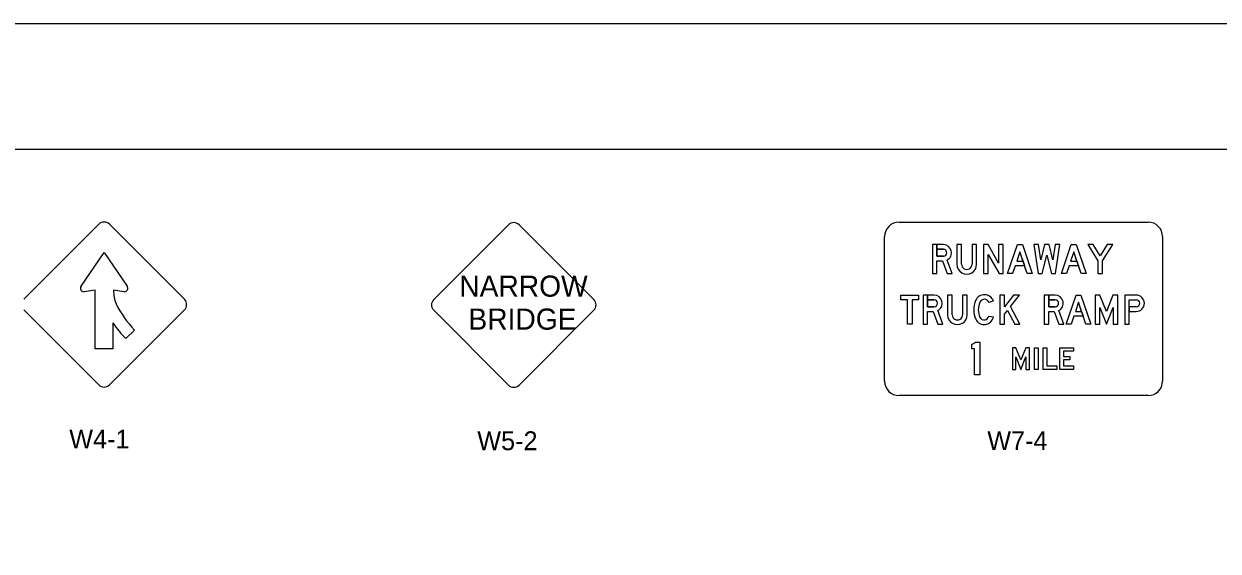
# Model space of a CAD drawing. Extents: x 42133 to 45533, y 41351 to 47951.
# Drawn here: x 44263.7 to 44738.9, y 47741.7 to 47951.4 of the extents above; entities that cross this region are included whole.
import ezdxf

# ---------------------------------------------------------------- set-up
doc = ezdxf.new("R2010")
doc.units = 0
for name, color, linetype in [('#plot_shape', 7, 'Continuous'), ('P_ODOT_PLAN_Border', 7, 'Continuous'), ('P_TRAF_SIGN_SignDetails', 7, 'Continuous')]:
    doc.layers.add(name, color=color, linetype=linetype)

msp = doc.modelspace()

# ---------------------------------------------------------------- linework, layer by layer
at = {"layer": '#plot_shape'}
msp.add_lwpolyline([(43833.34, 46851.35), (45533.34, 46851.35), (45533.34, 47951.35), (43833.34, 47951.35)], close=True, dxfattribs=at)
at = {"layer": 'P_ODOT_PLAN_Border'}
msp.add_lwpolyline([(43908.34, 46901.35), (45508.34, 46901.35), (45508.34, 47901.35), (43908.34, 47901.35)], close=True, dxfattribs=at)
at = {"layer": 'P_TRAF_SIGN_SignDetails'}
for p, q in [((44263.7, 47841.86), (44293.5, 47871.67)), ((44297.76, 47871.67), (44327.56, 47841.86)), ((44456.52, 47871.45), (44426.79, 47841.71)), ((44490.51, 47841.71), (44460.77, 47871.45)), ((44611.93, 47872.52), (44711.03, 47872.52)), ((44606.18, 47809.28), (44606.18, 47866.76)), ((44634.99, 47863.56), (44634.99, 47855.75)), ((44634.99, 47863.56), (44634.99, 47855.75)), ((44634.99, 47863.56), (44634.99, 47855.75)), ((44716.76, 47866.76), (44716.76, 47809.28)), ((44286.45, 47847.05), (44295.62, 47860.5)), ((44295.62, 47860.5), (44304.8, 47847.05)), ((44292.12, 47845.47), (44287.72, 47844.86)), ((44292.12, 47822.09), (44292.12, 47845.47)), ((44303.65, 47844.84), (44299.42, 47845.4)), ((44631.27, 47843.47), (44631.27, 47835.67)), ((44631.27, 47843.47), (44631.27, 47835.67)), ((44631.27, 47843.47), (44631.27, 47835.67)), ((44649.47, 47841.17), (44647.74, 47840.54)), ((44649.47, 47841.17), (44647.74, 47840.54)), ((44649.47, 47841.17), (44647.74, 47840.54)), ((44703.57, 47841.63), (44706.33, 47841.63)), ((44703.57, 47841.63), (44706.33, 47841.63)), ((44293.5, 47807.8), (44263.7, 47837.61)), ((44327.56, 47837.61), (44297.76, 47807.8)), ((44426.79, 47837.48), (44456.53, 47807.73)), ((44460.77, 47807.73), (44490.51, 47837.48)), ((44647.65, 47835.16), (44649.47, 47834.89)), ((44647.65, 47835.16), (44649.47, 47834.89)), ((44647.65, 47835.16), (44649.47, 47834.89)), ((44703.57, 47837.02), (44706.33, 47837.02)), ((44299.14, 47832.44), (44299.14, 47822.09)), ((44307.66, 47829.61), (44304.22, 47826.18)), ((44299.14, 47822.09), (44292.12, 47822.09)), ((44711.03, 47803.53), (44611.93, 47803.53))]:
    msp.add_line(p, q, dxfattribs=at)
for points in [[(44629.57, 47858.95), (44627.04, 47858.95), (44627.04, 47863.56), (44625.2, 47863.56), (44625.2, 47852.04), (44627.04, 47852.04), (44627.04, 47857.1), (44629.2, 47857.1), (44631.07, 47852.04), (44633.03, 47852.04), (44631.04, 47857.46)], [(44629.57, 47858.95), (44627.04, 47858.95), (44627.04, 47863.56), (44625.2, 47863.56), (44625.2, 47852.04), (44627.04, 47852.04), (44627.04, 47857.1), (44629.2, 47857.1), (44631.07, 47852.04), (44633.03, 47852.04), (44631.04, 47857.46)], [(44629.57, 47863.56), (44625.2, 47863.56), (44625.2, 47852.04), (44627.04, 47852.04), (44627.04, 47857.1), (44629.2, 47857.1), (44631.07, 47852.04), (44633.03, 47852.04), (44631.04, 47857.46)], [(44627.04, 47863.56), (44627.04, 47861.71), (44629.57, 47861.71)], [(44629.57, 47863.56), (44627.04, 47863.56)], [(44627.04, 47863.56), (44627.04, 47861.71), (44629.57, 47861.71)], [(44629.57, 47863.56), (44627.04, 47863.56)], [(44636.83, 47855.75), (44636.83, 47863.56), (44634.99, 47863.56)], [(44636.83, 47855.75), (44636.83, 47863.56), (44634.99, 47863.56)], [(44636.83, 47855.75), (44636.83, 47863.56), (44634.99, 47863.56)], [(44642.82, 47855.75), (44642.82, 47863.56), (44640.98, 47863.56), (44640.98, 47855.75)], [(44642.82, 47855.75), (44642.82, 47863.56), (44640.98, 47863.56), (44640.98, 47855.75)], [(44642.82, 47855.75), (44642.82, 47863.56), (44640.98, 47863.56), (44640.98, 47855.75)], [(44629.57, 47861.71), (44627.04, 47861.71), (44627.04, 47858.95), (44629.57, 47858.95)], [(44625.85, 47838.86), (44623.32, 47838.86), (44623.32, 47843.47), (44621.48, 47843.47), (44621.48, 47831.95), (44623.32, 47831.95), (44623.32, 47837.02), (44625.48, 47837.02), (44627.35, 47831.95), (44629.31, 47831.95), (44627.32, 47837.37)], [(44625.85, 47838.86), (44623.32, 47838.86), (44623.32, 47843.47), (44621.48, 47843.47), (44621.48, 47831.95), (44623.32, 47831.95), (44623.32, 47837.02), (44625.48, 47837.02), (44627.35, 47831.95), (44629.31, 47831.95), (44627.32, 47837.37)], [(44625.85, 47843.47), (44621.48, 47843.47), (44621.48, 47831.95), (44623.32, 47831.95), (44623.32, 47837.02), (44625.48, 47837.02), (44627.35, 47831.95), (44629.31, 47831.95), (44627.32, 47837.37)], [(44623.32, 47843.47), (44623.32, 47841.63), (44625.85, 47841.63)], [(44625.85, 47843.47), (44623.32, 47843.47)], [(44623.32, 47843.47), (44623.32, 47841.63), (44625.85, 47841.63)], [(44625.85, 47843.47), (44623.32, 47843.47)], [(44625.85, 47841.63), (44623.32, 47841.63), (44623.32, 47838.86), (44625.85, 47838.86)], [(44633.11, 47835.67), (44633.11, 47843.47), (44631.27, 47843.47)], [(44633.11, 47835.67), (44633.11, 47843.47), (44631.27, 47843.47)], [(44633.11, 47835.67), (44633.11, 47843.47), (44631.27, 47843.47)], [(44639.1, 47835.67), (44639.1, 47843.47), (44637.26, 47843.47), (44637.26, 47835.67)], [(44639.1, 47835.67), (44639.1, 47843.47), (44637.26, 47843.47), (44637.26, 47835.67)], [(44639.1, 47835.67), (44639.1, 47843.47), (44637.26, 47843.47), (44637.26, 47835.67)], [(44674.07, 47838.86), (44671.54, 47838.86), (44671.54, 47843.47), (44669.7, 47843.47), (44669.7, 47831.95), (44671.54, 47831.95), (44671.54, 47837.02), (44673.71, 47837.02), (44675.57, 47831.95), (44677.53, 47831.95), (44675.54, 47837.37)], [(44674.07, 47838.86), (44671.54, 47838.86), (44671.54, 47843.47), (44669.7, 47843.47), (44669.7, 47831.95), (44671.54, 47831.95), (44671.54, 47837.02), (44673.71, 47837.02), (44675.57, 47831.95), (44677.53, 47831.95), (44675.54, 47837.37)], [(44674.07, 47843.47), (44669.7, 47843.47), (44669.7, 47831.95), (44671.54, 47831.95), (44671.54, 47837.02), (44673.71, 47837.02), (44675.57, 47831.95), (44677.53, 47831.95), (44675.54, 47837.37)], [(44671.54, 47843.47), (44671.54, 47841.63), (44674.07, 47841.63)], [(44674.07, 47843.47), (44671.54, 47843.47)], [(44671.54, 47843.47), (44671.54, 47841.63), (44674.07, 47841.63)], [(44674.07, 47843.47), (44671.54, 47843.47)], [(44674.07, 47841.63), (44671.54, 47841.63), (44671.54, 47838.86), (44674.07, 47838.86)], [(44706.33, 47843.47), (44701.73, 47843.47), (44701.73, 47831.95), (44703.57, 47831.95), (44703.57, 47837.02)], [(44706.33, 47843.47), (44701.73, 47843.47), (44701.73, 47831.95), (44703.57, 47831.95), (44703.57, 47841.63)], [(44706.33, 47843.47), (44701.73, 47843.47), (44701.73, 47831.95), (44703.57, 47831.95), (44703.57, 47841.63)], [(44706.33, 47838.86), (44703.57, 47838.86), (44703.57, 47841.63), (44706.33, 47841.63)], [(44706.33, 47838.86), (44703.57, 47838.86), (44703.57, 47837.02), (44706.33, 47837.02)], [(44706.33, 47838.86), (44703.57, 47838.86), (44703.57, 47837.02), (44706.33, 47837.02)], [(44642.34, 47824.75), (44644.09, 47824.75), (44644.09, 47811.79), (44642.01, 47811.79), (44642.01, 47822.16), (44640.85, 47822.16), (44640.85, 47823.96)], [(44642.34, 47824.75), (44644.09, 47824.75), (44644.09, 47811.79), (44642.01, 47811.79), (44642.01, 47822.16), (44640.85, 47822.16), (44640.85, 47823.96)], [(44642.34, 47824.75), (44644.09, 47824.75), (44644.09, 47811.79), (44642.01, 47811.79), (44642.01, 47822.16), (44640.85, 47822.16), (44640.85, 47823.96)]]:
    msp.add_lwpolyline(points, dxfattribs=at)
for points in [[(44653.42, 47852.04), (44653.42, 47863.56), (44651.58, 47863.56), (44651.58, 47856.15), (44647.35, 47863.56), (44645.59, 47863.56), (44645.59, 47852.04), (44647.43, 47852.04), (44647.43, 47859.7), (44651.81, 47852.04)], [(44653.42, 47852.04), (44653.42, 47863.56), (44651.58, 47863.56), (44651.58, 47856.15), (44647.35, 47863.56), (44645.59, 47863.56), (44645.59, 47852.04), (44647.43, 47852.04), (44647.43, 47859.7), (44651.81, 47852.04)], [(44653.42, 47852.04), (44653.42, 47863.56), (44651.58, 47863.56), (44651.58, 47856.15), (44647.35, 47863.56), (44645.59, 47863.56), (44645.59, 47852.04), (44647.43, 47852.04), (44647.43, 47859.7), (44651.81, 47852.04)], [(44658.17, 47855.2), (44657.1, 47852.04), (44655.15, 47852.04), (44659.07, 47863.56), (44661.02, 47863.56), (44664.94, 47852.04), (44662.99, 47852.04), (44661.92, 47855.2)], [(44655.15, 47852.04), (44659.07, 47863.56), (44661.02, 47863.56), (44664.94, 47852.04), (44662.99, 47852.04), (44660.05, 47860.71), (44658.8, 47857.05), (44661.29, 47857.05), (44661.92, 47855.2), (44658.17, 47855.2), (44657.1, 47852.04)], [(44655.15, 47852.04), (44659.07, 47863.56), (44661.02, 47863.56), (44664.94, 47852.04), (44662.99, 47852.04), (44660.05, 47860.71), (44658.8, 47857.05), (44661.29, 47857.05), (44661.92, 47855.2), (44658.17, 47855.2), (44657.1, 47852.04)], [(44668.94, 47852.04), (44670.76, 47859.41), (44672.57, 47852.04), (44674.19, 47852.04), (44675.89, 47863.56), (44674.02, 47863.56), (44673.13, 47857.49), (44671.64, 47863.56), (44669.88, 47863.56), (44668.39, 47857.49), (44667.5, 47863.56), (44665.63, 47863.56), (44667.33, 47852.04)], [(44668.94, 47852.04), (44670.76, 47859.41), (44672.57, 47852.04), (44674.19, 47852.04), (44675.89, 47863.56), (44674.02, 47863.56), (44673.13, 47857.49), (44671.64, 47863.56), (44669.88, 47863.56), (44668.39, 47857.49), (44667.5, 47863.56), (44665.63, 47863.56), (44667.33, 47852.04)], [(44668.94, 47852.04), (44670.76, 47859.41), (44672.57, 47852.04), (44674.19, 47852.04), (44675.89, 47863.56), (44674.02, 47863.56), (44673.13, 47857.49), (44671.64, 47863.56), (44669.88, 47863.56), (44668.39, 47857.49), (44667.5, 47863.56), (44665.63, 47863.56), (44667.33, 47852.04)], [(44679.6, 47855.2), (44678.52, 47852.04), (44676.58, 47852.04), (44680.49, 47863.56), (44682.45, 47863.56), (44686.37, 47852.04), (44684.42, 47852.04), (44683.34, 47855.2)], [(44676.58, 47852.04), (44680.49, 47863.56), (44682.45, 47863.56), (44686.37, 47852.04), (44684.42, 47852.04), (44681.47, 47860.71), (44680.23, 47857.05), (44682.72, 47857.05), (44683.34, 47855.2), (44679.6, 47855.2), (44678.52, 47852.04)], [(44676.58, 47852.04), (44680.49, 47863.56), (44682.45, 47863.56), (44686.37, 47852.04), (44684.42, 47852.04), (44681.47, 47860.71), (44680.23, 47857.05), (44682.72, 47857.05), (44683.34, 47855.2), (44679.6, 47855.2), (44678.52, 47852.04)], [(44691.09, 47852.04), (44692.93, 47852.04), (44692.93, 47857.1), (44696.97, 47863.56), (44694.79, 47863.56), (44692.01, 47859.11), (44689.23, 47863.56), (44687.06, 47863.56), (44691.09, 47857.1)], [(44691.09, 47852.04), (44692.93, 47852.04), (44692.93, 47857.1), (44696.97, 47863.56), (44694.79, 47863.56), (44692.01, 47859.11), (44689.23, 47863.56), (44687.06, 47863.56), (44691.09, 47857.1)], [(44691.09, 47852.04), (44692.93, 47852.04), (44692.93, 47857.1), (44696.97, 47863.56), (44694.79, 47863.56), (44692.01, 47859.11), (44689.23, 47863.56), (44687.06, 47863.56), (44691.09, 47857.1)], [(44658.8, 47857.05), (44661.29, 47857.05), (44660.05, 47860.71)], [(44680.23, 47857.05), (44682.72, 47857.05), (44681.47, 47860.71)], [(44619.75, 47843.47), (44619.75, 47841.63), (44617.1, 47841.63), (44617.1, 47831.95), (44615.26, 47831.95), (44615.26, 47841.63), (44612.61, 47841.63), (44612.61, 47843.47)], [(44619.75, 47843.47), (44619.75, 47841.63), (44617.1, 47841.63), (44617.1, 47831.95), (44615.26, 47831.95), (44615.26, 47841.63), (44612.61, 47841.63), (44612.61, 47843.47)], [(44619.75, 47843.47), (44619.75, 47841.63), (44617.1, 47841.63), (44617.1, 47831.95), (44615.26, 47831.95), (44615.26, 47841.63), (44612.61, 47841.63), (44612.61, 47843.47)], [(44653.85, 47831.95), (44653.85, 47835.86), (44655.09, 47837.44), (44657.99, 47831.95), (44660.07, 47831.95), (44656.34, 47839.03), (44659.83, 47843.47), (44657.49, 47843.47), (44653.85, 47838.84), (44653.85, 47843.47), (44652, 47843.47), (44652, 47831.95)], [(44653.85, 47831.95), (44653.85, 47835.86), (44655.09, 47837.44), (44657.99, 47831.95), (44660.07, 47831.95), (44656.34, 47839.03), (44659.83, 47843.47), (44657.49, 47843.47), (44653.85, 47838.84), (44653.85, 47843.47), (44652, 47843.47), (44652, 47831.95)], [(44653.85, 47831.95), (44653.85, 47835.86), (44655.09, 47837.44), (44657.99, 47831.95), (44660.07, 47831.95), (44656.34, 47839.03), (44659.83, 47843.47), (44657.49, 47843.47), (44653.85, 47838.84), (44653.85, 47843.47), (44652, 47843.47), (44652, 47831.95)], [(44681.48, 47835.12), (44680.4, 47831.95), (44678.45, 47831.95), (44682.37, 47843.47), (44684.33, 47843.47), (44688.25, 47831.95), (44686.3, 47831.95), (44685.22, 47835.12)], [(44678.45, 47831.95), (44682.37, 47843.47), (44684.33, 47843.47), (44688.25, 47831.95), (44686.3, 47831.95), (44683.35, 47840.63), (44682.1, 47836.96), (44684.6, 47836.96), (44685.22, 47835.12), (44681.48, 47835.12), (44680.4, 47831.95)], [(44678.45, 47831.95), (44682.37, 47843.47), (44684.33, 47843.47), (44688.25, 47831.95), (44686.3, 47831.95), (44683.35, 47840.63), (44682.1, 47836.96), (44684.6, 47836.96), (44685.22, 47835.12), (44681.48, 47835.12), (44680.4, 47831.95)], [(44682.1, 47836.96), (44684.6, 47836.96), (44683.35, 47840.63)], [(44698.96, 47831.95), (44698.96, 47843.47), (44697.05, 47843.47), (44694.47, 47836.95), (44691.88, 47843.47), (44689.97, 47843.47), (44689.97, 47831.95), (44691.82, 47831.95), (44691.82, 47838.63), (44694.47, 47831.95), (44697.12, 47838.63), (44697.12, 47831.95)], [(44698.96, 47831.95), (44698.96, 47843.47), (44697.05, 47843.47), (44694.47, 47836.95), (44691.88, 47843.47), (44689.97, 47843.47), (44689.97, 47831.95), (44691.82, 47831.95), (44691.82, 47838.63), (44694.47, 47831.95), (44697.12, 47838.63), (44697.12, 47831.95)], [(44698.96, 47831.95), (44698.96, 47843.47), (44697.05, 47843.47), (44694.47, 47836.95), (44691.88, 47843.47), (44689.97, 47843.47), (44689.97, 47831.95), (44691.82, 47831.95), (44691.82, 47838.63), (44694.47, 47831.95), (44697.12, 47838.63), (44697.12, 47831.95)], [(44663.79, 47813.95), (44663.79, 47822.59), (44662.35, 47822.59), (44660.42, 47817.7), (44658.48, 47822.59), (44657.05, 47822.59), (44657.05, 47813.95), (44658.43, 47813.95), (44658.43, 47818.96), (44660.42, 47813.95), (44662.4, 47818.96), (44662.4, 47813.95)], [(44663.79, 47813.95), (44663.79, 47822.59), (44662.35, 47822.59), (44660.42, 47817.7), (44658.48, 47822.59), (44657.05, 47822.59), (44657.05, 47813.95), (44658.43, 47813.95), (44658.43, 47818.96), (44660.42, 47813.95), (44662.4, 47818.96), (44662.4, 47813.95)], [(44663.79, 47813.95), (44663.79, 47822.59), (44662.35, 47822.59), (44660.42, 47817.7), (44658.48, 47822.59), (44657.05, 47822.59), (44657.05, 47813.95), (44658.43, 47813.95), (44658.43, 47818.96), (44660.42, 47813.95), (44662.4, 47818.96), (44662.4, 47813.95)], [(44665.86, 47822.59), (44667.24, 47822.59), (44667.24, 47813.95), (44665.86, 47813.95)], [(44665.86, 47822.59), (44667.24, 47822.59), (44667.24, 47813.95), (44665.86, 47813.95)], [(44665.86, 47822.59), (44667.24, 47822.59), (44667.24, 47813.95), (44665.86, 47813.95)], [(44670.7, 47815.33), (44674.67, 47815.33), (44674.67, 47813.95), (44669.31, 47813.95), (44669.31, 47822.59), (44670.7, 47822.59)], [(44670.7, 47815.33), (44674.67, 47815.33), (44674.67, 47813.95), (44669.31, 47813.95), (44669.31, 47822.59), (44670.7, 47822.59)], [(44670.7, 47815.33), (44674.67, 47815.33), (44674.67, 47813.95), (44669.31, 47813.95), (44669.31, 47822.59), (44670.7, 47822.59)], [(44681.32, 47821.21), (44677.35, 47821.21), (44677.35, 47819.14), (44679.86, 47819.14), (44679.86, 47817.75), (44677.35, 47817.75), (44677.35, 47815.33), (44681.32, 47815.33), (44681.32, 47813.95), (44675.97, 47813.95), (44675.97, 47822.59), (44681.32, 47822.59)], [(44681.32, 47821.21), (44677.35, 47821.21), (44677.35, 47819.14), (44679.86, 47819.14), (44679.86, 47817.75), (44677.35, 47817.75), (44677.35, 47815.33), (44681.32, 47815.33), (44681.32, 47813.95), (44675.97, 47813.95), (44675.97, 47822.59), (44681.32, 47822.59)], [(44681.32, 47821.21), (44677.35, 47821.21), (44677.35, 47819.14), (44679.86, 47819.14), (44679.86, 47817.75), (44677.35, 47817.75), (44677.35, 47815.33), (44681.32, 47815.33), (44681.32, 47813.95), (44675.97, 47813.95), (44675.97, 47822.59), (44681.32, 47822.59)]]:
    msp.add_lwpolyline(points, close=True, dxfattribs=at)
for centre, radius, start, end in [((44295.63, 47869.54), 3.01, 45, 135), ((44295.63, 47869.54), 3.01, 45, 135), ((44458.64, 47869.34), 3, 45, 135), ((44611.93, 47866.76), 5.75, 90, 180), ((44711.03, 47866.76), 5.75, 360, 90), ((44287.53, 47846.21), 1.36, 142.2694, 270.9101), ((44312.24, 47844.99), 12.83, 178.1686, 202.6441), ((44303.65, 47846.25), 1.41, 269.9672, 34.4622), ((44340.57, 47860.22), 44.95, 206.6712, 222.9195), ((44325.43, 47839.74), 3.01, 315, 45), ((44428.9, 47839.59), 3, 135, 225), ((44488.39, 47839.59), 3, 315, 45), ((44340.17, 47860.59), 49.76, 214.46, 223.7543), ((44640.49, 47826.43), 2.49, 278.1148, 317.6823), ((44640.49, 47826.43), 2.49, 278.1148, 317.6823), ((44640.49, 47826.43), 2.49, 278.1148, 317.6823), ((44295.63, 47809.93), 3.01, 225, 315), ((44458.64, 47809.85), 3, 225, 315), ((44611.93, 47809.28), 5.75, 180, 270), ((44711.03, 47809.28), 5.75, 270, 360)]:
    msp.add_arc(centre, radius, start, end, dxfattribs=at)
for centre, major_axis, ratio, start_param, end_param in [((44629.57, 47860.33), (0, 3.23), 0.999993, 3.613317, 6.283185), ((44629.57, 47860.33), (0, 3.23), 0.999993, 3.613317, 6.283185), ((44629.57, 47860.33), (0, 3.23), 0.999993, 3.613317, 6.283185), ((44629.57, 47860.33), (0, 1.38), 0.999993, 3.141593, 6.283185), ((44629.57, 47860.33), (0, 1.38), 0.999993, 3.141593, 6.283185), ((44629.57, 47860.33), (0, 1.38), 0.999993, 3.141593, 6.283185), ((44638.91, 47855.75), (0, 3.92), 0.999994, 1.570796, 4.712389), ((44638.91, 47855.75), (0, 3.92), 0.999994, 1.570796, 4.712389), ((44638.91, 47855.75), (0, 3.92), 0.999994, 1.570796, 4.712389), ((44638.91, 47855.75), (0, 2.07), 0.999994, 1.570796, 4.712389), ((44638.91, 47855.75), (0, 2.07), 0.999994, 1.570796, 4.712389), ((44638.91, 47855.75), (0, 2.07), 0.999994, 1.570796, 4.712389), ((44625.85, 47840.25), (0, 3.23), 0.999997, 3.613317, 6.283185), ((44625.85, 47840.25), (0, 3.23), 0.999997, 3.613317, 6.283185), ((44625.85, 47840.25), (0, 3.23), 0.999997, 3.613317, 6.283185), ((44625.85, 47840.25), (0, 1.38), 0.999997, 3.141593, 6.283185), ((44625.85, 47840.25), (0, 1.38), 0.999997, 3.141593, 6.283185), ((44625.85, 47840.25), (0, 1.38), 0.999997, 3.141593, 6.283185), ((44650.74, 47837.71), (0, 9.1), 0.999997, 1.150963, 2.004476), ((44650.74, 47837.71), (0, 9.1), 0.999997, 1.150963, 2.004476), ((44650.74, 47837.71), (0, 9.1), 0.999997, 1.150963, 2.004476), ((44645.9, 47839.87), (0, 3.8), 0.999997, 5.061866, 7.434148), ((44645.9, 47839.87), (0, 3.8), 0.999997, 5.061866, 7.434148), ((44645.9, 47839.87), (0, 3.8), 0.999997, 5.061866, 7.434148), ((44650.74, 47837.71), (0, 7.26), 0.999997, 1.150963, 2.004476), ((44650.74, 47837.71), (0, 7.26), 0.999997, 1.150963, 2.004476), ((44650.74, 47837.71), (0, 7.26), 0.999997, 1.150963, 2.004476), ((44645.9, 47839.87), (0, 1.96), 0.999997, 5.061866, 7.434148), ((44645.9, 47839.87), (0, 1.96), 0.999997, 5.061866, 7.434148), ((44645.9, 47839.87), (0, 1.96), 0.999997, 5.061866, 7.434148), ((44674.07, 47840.25), (0, 3.23), 0.999997, 3.613317, 6.283185), ((44674.07, 47840.25), (0, 3.23), 0.999997, 3.613317, 6.283185), ((44674.07, 47840.25), (0, 3.23), 0.999997, 3.613317, 6.283185), ((44674.07, 47840.25), (0, 1.38), 0.999997, 3.141593, 6.283185), ((44674.07, 47840.25), (0, 1.38), 0.999997, 3.141593, 6.283185), ((44674.07, 47840.25), (0, 1.38), 0.999997, 3.141593, 6.283185), ((44706.33, 47840.25), (0, 3.23), 0.999997, 3.141593, 6.283185), ((44706.33, 47840.25), (0, 3.23), 0.999997, 3.141593, 6.283185), ((44706.33, 47840.25), (0, 3.23), 0.999997, 3.141593, 6.283185), ((44706.33, 47840.25), (0, 1.38), 0.999997, 3.141593, 6.283185), ((44706.33, 47840.25), (0, 1.38), 0.999997, 3.141593, 6.283185), ((44706.33, 47840.25), (0, 1.38), 0.999997, 3.141593, 6.283185), ((44635.19, 47835.67), (0, 3.92), 0.999999, 1.570796, 4.712389), ((44635.19, 47835.67), (0, 3.92), 0.999999, 1.570796, 4.712389), ((44635.19, 47835.67), (0, 3.92), 0.999999, 1.570796, 4.712389), ((44635.19, 47835.67), (0, 2.07), 0.999999, 1.570796, 4.712389), ((44635.19, 47835.67), (0, 2.07), 0.999999, 1.570796, 4.712389), ((44635.19, 47835.67), (0, 2.07), 0.999999, 1.570796, 4.712389), ((44645.82, 47835.44), (0, 3.69), 0.999997, 2.004476, 4.564141), ((44645.82, 47835.44), (0, 3.69), 0.999997, 2.004476, 4.564141), ((44645.82, 47835.44), (0, 3.69), 0.999997, 2.004476, 4.564141), ((44645.82, 47835.44), (0, 1.84), 0.999997, 2.004476, 4.564141), ((44645.82, 47835.44), (0, 1.84), 0.999997, 2.004476, 4.564141), ((44645.82, 47835.44), (0, 1.84), 0.999997, 2.004476, 4.564141)]:
    msp.add_ellipse(centre, major_axis=major_axis, ratio=ratio, start_param=start_param, end_param=end_param, dxfattribs=at)

# ---------------------------------------------------------------- texts
for s, height, p in [('NARROW', 8.389, (44436.95, 47842.88)), ('BRIDGE', 8.389, (44440.59, 47829.77)), ('W4-1', 7.5, (44281.76, 47782.5)), ('W5-2', 7.5, (44444.12, 47781.82)), ('W7-4', 7.5, (44647.06, 47781.88))]:
    msp.add_text(s, height=height, dxfattribs=at).set_placement(p)

doc.saveas('drawing.dxf')
